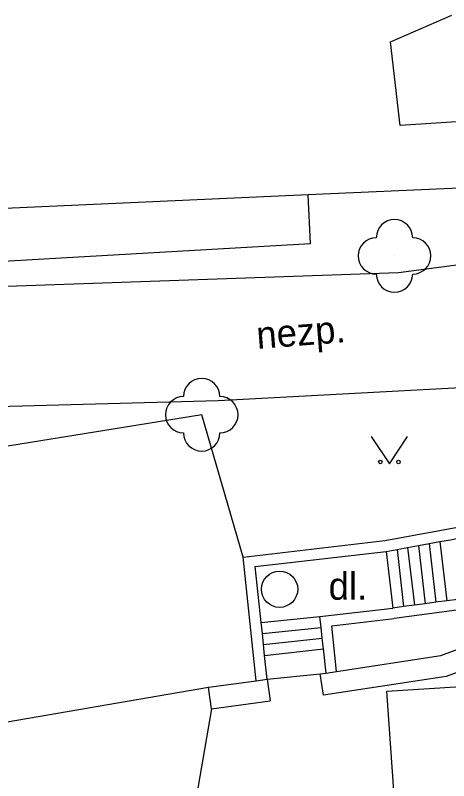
# Model space of a CAD drawing. Extents: x -737812 to -729375, y -1123000 to -1115500.
# Drawn here: x -736003.67 to -735991.75, y -1119376.6 to -1119355.54 of the extents above; entities that cross this region are included whole.
import ezdxf

# ---------------------------------------------------------------- set-up
doc = ezdxf.new("R2010")
doc.units = 0
for name, color, linetype in [('Doplněk polohopisu', 7, 'Continuous'), ('Hranice - ploty_ zdi', 7, 'Continuous'), ('Pomocné popisy', 7, 'Continuous'), ('Povr_ zn_ inž_ sítí - kan_', 7, 'Continuous'), ('Stavební objekty', 7, 'Continuous'), ('Zeleň', 7, 'Continuous'), ('Značky druhů pozemků', 7, 'Continuous')]:
    doc.layers.add(name, color=color, linetype=linetype)

msp = doc.modelspace()

# ---------------------------------------------------------------- linework, layer by layer
at = {"layer": 'Doplněk polohopisu'}
for p, q in [((-735993.13, -1119362.62), (-735986.93, -1119361.8)), ((-736005.9, -1119363.06), (-735993.13, -1119362.62)), ((-735981.87, -1119365.27), (-735998.09, -1119366.15)), ((-735998.09, -1119366.15), (-736016.32, -1119366.64))]:
    msp.add_line(p, q, dxfattribs=at)
at = {"layer": 'Hranice - ploty_ zdi'}
for p, q in [((-735993.35, -1119356.27), (-735991.66, -1119355.54)), ((-735993.08, -1119358.57), (-735993.35, -1119356.27)), ((-735990.85, -1119358.43), (-735993.08, -1119358.57)), ((-735991.97, -1119373.15), (-735972.37, -1119365.92)), ((-735993.51, -1119369.99), (-735990.32, -1119369.41)), ((-735997.4, -1119370.45), (-735993.51, -1119369.99)), ((-735992.88, -1119370.18), (-735992.69, -1119371.77)), ((-735992.58, -1119370.13), (-735992.4, -1119371.73)), ((-735992.29, -1119370.07), (-735992.1, -1119371.69)), ((-735991.99, -1119370.02), (-735991.8, -1119371.65)), ((-735997.07, -1119370.71), (-735993.47, -1119370.29)), ((-735993.47, -1119370.29), (-735993.29, -1119371.85)), ((-735993.17, -1119370.24), (-735992.99, -1119371.81)), ((-735997.04, -1119373.85), (-735997.4, -1119370.45)), ((-735996.91, -1119372.25), (-735997.07, -1119370.71)), ((-735995.29, -1119372.08), (-735993.29, -1119371.85)), ((-735989.89, -1119371.69), (-735993.25, -1119372.14)), ((-735996.91, -1119372.25), (-735995.29, -1119372.08)), ((-735995.26, -1119372.38), (-735995.29, -1119372.08)), ((-735996.87, -1119372.55), (-735996.91, -1119372.25)), ((-735994.96, -1119372.34), (-735993.25, -1119372.14)), ((-735996.87, -1119372.55), (-735995.26, -1119372.38)), ((-735995.23, -1119372.68), (-735995.26, -1119372.38)), ((-735994.83, -1119373.59), (-735994.96, -1119372.34)), ((-735996.84, -1119372.85), (-735996.87, -1119372.55)), ((-735996.84, -1119372.85), (-735995.23, -1119372.68)), ((-735995.19, -1119372.97), (-735995.23, -1119372.68)), ((-735996.81, -1119373.15), (-735996.84, -1119372.85)), ((-735996.81, -1119373.15), (-735995.19, -1119372.97)), ((-735995.12, -1119373.64), (-735995.19, -1119372.97)), ((-735996.74, -1119373.81), (-735996.81, -1119373.15)), ((-735994.83, -1119373.59), (-735991.97, -1119373.15)), ((-735996.74, -1119373.81), (-735995.28, -1119373.66)), ((-735995.28, -1119373.66), (-735995.12, -1119373.64)), ((-735995.19, -1119374.25), (-735995.28, -1119373.66)), ((-735991.82, -1119373.73), (-735995.19, -1119374.25)), ((-735995.12, -1119373.64), (-735994.83, -1119373.59)), ((-735998.35, -1119374.03), (-735997.04, -1119373.85)), ((-735997.04, -1119373.85), (-735996.74, -1119373.81)), ((-735996.74, -1119373.81), (-735996.66, -1119374.4)), ((-735998.27, -1119374.62), (-735996.66, -1119374.4))]:
    msp.add_line(p, q, dxfattribs=at)
for points in [[(-735971.42, -1119366.22), (-735976.46, -1119368.08), (-735986.81, -1119371.89), (-735991.82, -1119373.73)], [(-735993.47, -1119370.29), (-735993.17, -1119370.24), (-735992.88, -1119370.18), (-735992.58, -1119370.13), (-735992.29, -1119370.07), (-735991.99, -1119370.02), (-735991.7, -1119369.97), (-735991.4, -1119369.91), (-735991.1, -1119369.86), (-735990.81, -1119369.8), (-735990.51, -1119369.75), (-735990.24, -1119369.7)], [(-735989.96, -1119371.4), (-735990.31, -1119371.45), (-735990.61, -1119371.49), (-735990.91, -1119371.53), (-735991.21, -1119371.57), (-735991.5, -1119371.61), (-735991.8, -1119371.65), (-735992.1, -1119371.69), (-735992.4, -1119371.73), (-735992.69, -1119371.77), (-735992.99, -1119371.81), (-735993.29, -1119371.85)]]:
    msp.add_lwpolyline(points, dxfattribs=at)
at = {"layer": 'Povr_ zn_ inž_ sítí - kan_'}
msp.add_circle((-735996.4, -1119371.33), 0.5, dxfattribs=at)
at = {"layer": 'Stavební objekty'}
for p in [(-736010.49, -1119376.11), (-735998.27, -1119374.62)]:
    msp.add_line(p, (-735998.35, -1119374.03), dxfattribs=at)
for points in [[(-735992.28, -1119390.82), (-735993.45, -1119374.14), (-735986.62, -1119373.7), (-735986.73, -1119372.71)], [(-735998.27, -1119374.62), (-735999.32, -1119380.68), (-735999.32, -1119382.94), (-736001.34, -1119382.7)]]:
    msp.add_lwpolyline(points, dxfattribs=at)
at = {"layer": 'Zeleň'}
for p, q in [((-735984.99, -1119360.01), (-735995.61, -1119360.48)), ((-735995.61, -1119360.48), (-736008.85, -1119361.07)), ((-735995.55, -1119361.82), (-735995.61, -1119360.48)), ((-736025.33, -1119363.53), (-735995.55, -1119361.82)), ((-735998.54, -1119366.53), (-736011.83, -1119368.68)), ((-735997.4, -1119370.45), (-735998.54, -1119366.53))]:
    msp.add_line(p, q, dxfattribs=at)
for centre in [(-735993.24, -1119362.16), (-735998.54, -1119366.53)]:
    msp.add_circle(centre, 0.0005, dxfattribs=at)
for centre, start, end in [((-735993.24, -1119361.66), 0, 180), ((-735993.74, -1119362.16), 90, 270), ((-735992.74, -1119362.16), 270, 90), ((-735993.24, -1119362.66), 180, 360), ((-735998.54, -1119366.03), 0, 180), ((-735999.04, -1119366.53), 90, 270), ((-735998.04, -1119366.53), 270, 90), ((-735998.54, -1119367.03), 180, 360)]:
    msp.add_arc(centre, 0.5, start, end, dxfattribs=at)
at = {"layer": 'Značky druhů pozemků'}
msp.add_lwpolyline([(-735993.88, -1119367.13), (-735993.38, -1119367.88), (-735992.88, -1119367.13)], dxfattribs=at)
for centre in [(-735993.63, -1119367.83), (-735993.13, -1119367.83)]:
    msp.add_circle(centre, 0.05, dxfattribs=at)

# ---------------------------------------------------------------- texts
at = {"layer": 'Pomocné popisy'}
msp.add_text('nezp.', height=0.75, rotation=4.4085, dxfattribs=at).set_placement((-735997.01, -1119364.72))
msp.add_text('dl.', height=0.75, dxfattribs=at).set_placement((-735995.05, -1119371.62))

doc.saveas('drawing.dxf')
